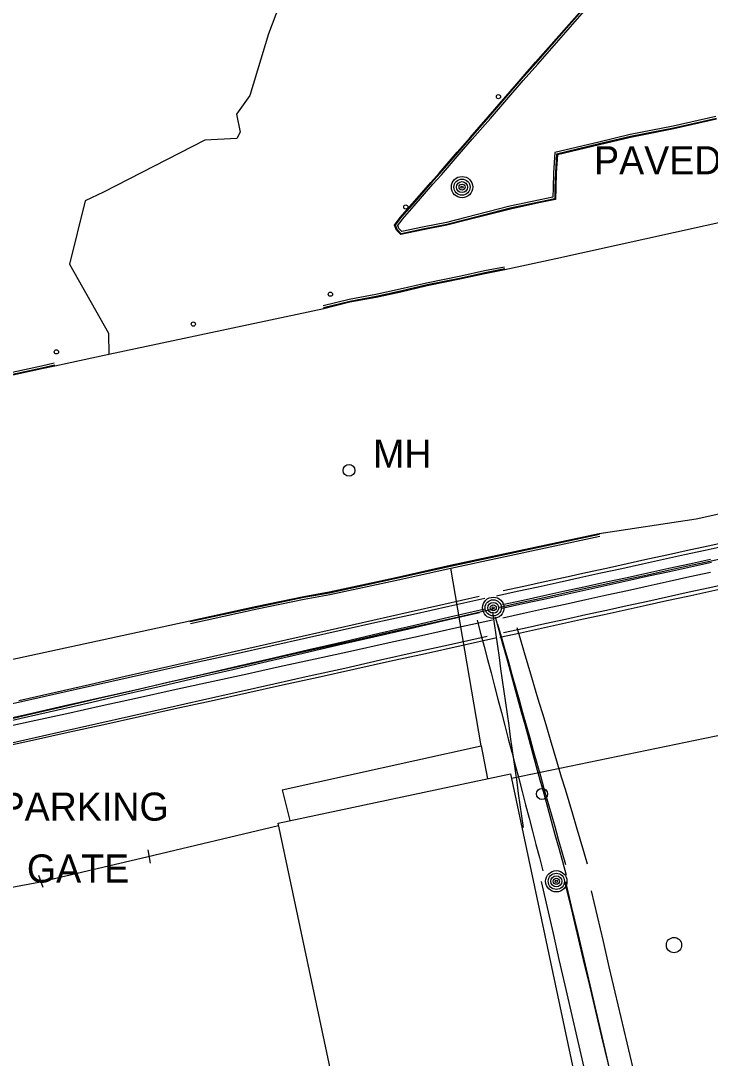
# Model space of a CAD drawing. Extents: x 368532 to 392481, y 10654822 to 10676899.
# Drawn here: x 390199.6 to 390322.3, y 10658935.9 to 10659120.5 of the extents above; entities that cross this region are included whole.
import ezdxf

# ---------------------------------------------------------------- set-up
doc = ezdxf.new("R2010")
doc.units = 0
for name, color, linetype in [('p_Catenary', 7, 'Continuous'), ('p_dtm sidewalk', 7, 'Continuous'), ('p_road - paved curb', 7, 'Continuous'), ('p_road general road feature', 7, 'Continuous'), ('p_road guard posts', 7, 'Continuous'), ('p_structure building', 7, 'Continuous'), ('p_structure fence', 7, 'Continuous'), ('p_structure unidentified', 7, 'Continuous'), ('p_utility general pole', 7, 'Continuous'), ('p_utility guy anchor', 7, 'Continuous'), ('p_utility_manhole', 7, 'Continuous')]:
    doc.layers.add(name, color=color, linetype=linetype)

msp = doc.modelspace()

# ---------------------------------------------------------------- linework, layer by layer
at = {"layer": 'p_Catenary'}
for points in [[(390284.27, 10659018.2), (390287.98, 10659019.02), (390291.7, 10659019.83), (390295.42, 10659020.65), (390299.14, 10659021.46), (390302.86, 10659022.28), (390306.58, 10659023.09), (390310.3, 10659023.91), (390314.01, 10659024.72), (390317.73, 10659025.54), (390321.45, 10659026.36), (390325.17, 10659027.17)], [(390285.47, 10659019.15), (390289.15, 10659019.96), (390292.83, 10659020.76), (390296.51, 10659021.56), (390300.18, 10659022.36), (390303.86, 10659023.16), (390307.54, 10659023.97), (390311.22, 10659024.77), (390314.9, 10659025.57), (390318.58, 10659026.37), (390322.26, 10659027.17), (390325.94, 10659027.98)], [(390284.86, 10659016.21), (390288.55, 10659017.02), (390292.23, 10659017.82), (390295.92, 10659018.63), (390299.6, 10659019.44), (390303.29, 10659020.24), (390306.97, 10659021.05), (390310.66, 10659021.85), (390314.34, 10659022.66), (390318.03, 10659023.47), (390321.71, 10659024.27), (390325.4, 10659025.08)], [(390285.29, 10659016), (390289.01, 10659016.82), (390292.74, 10659017.64), (390296.47, 10659018.46), (390300.19, 10659019.29), (390303.92, 10659020.11), (390307.64, 10659020.93), (390311.37, 10659021.75), (390315.1, 10659022.57), (390318.82, 10659023.39), (390322.55, 10659024.21)], [(390285.34, 10659016.65), (390289.04, 10659017.46), (390292.74, 10659018.27), (390296.44, 10659019.08), (390300.14, 10659019.89), (390303.84, 10659020.7), (390307.54, 10659021.5), (390311.24, 10659022.31), (390314.94, 10659023.12), (390318.65, 10659023.93), (390322.35, 10659024.74)], [(390285.42, 10659014.3), (390289.12, 10659015.11), (390292.82, 10659015.93), (390296.51, 10659016.74), (390300.21, 10659017.56), (390303.91, 10659018.37), (390307.6, 10659019.19), (390311.3, 10659020), (390315, 10659020.82), (390318.69, 10659021.63), (390322.39, 10659022.45)], [(390284.87, 10659010.84), (390288.59, 10659011.65), (390292.31, 10659012.47), (390296.03, 10659013.28), (390299.75, 10659014.1), (390303.47, 10659014.92), (390307.19, 10659015.73), (390310.91, 10659016.55), (390314.63, 10659017.37), (390318.36, 10659018.18), (390322.08, 10659019), (390325.8, 10659019.82)], [(390285.53, 10659011.67), (390289.2, 10659012.47), (390292.88, 10659013.28), (390296.55, 10659014.08), (390300.22, 10659014.88), (390303.9, 10659015.69), (390307.57, 10659016.49), (390311.24, 10659017.29), (390314.92, 10659018.1), (390318.59, 10659018.9), (390322.27, 10659019.7), (390325.94, 10659020.51)], [(390193.39, 10658998.03), (390199.73, 10658999.44), (390206.07, 10659000.85), (390212.42, 10659002.26), (390218.76, 10659003.67), (390225.1, 10659005.09), (390231.44, 10659006.5), (390237.79, 10659007.91), (390244.13, 10659009.32), (390250.47, 10659010.74), (390256.82, 10659012.15), (390263.16, 10659013.56), (390269.5, 10659014.97), (390275.84, 10659016.38), (390282.19, 10659017.8)], [(390199.27, 10658999.61), (390205.57, 10659001.04), (390211.88, 10659002.46), (390218.18, 10659003.89), (390224.48, 10659005.32), (390230.78, 10659006.75), (390237.09, 10659008.17), (390243.39, 10659009.6), (390249.69, 10659011.03), (390256, 10659012.46), (390262.3, 10659013.88), (390268.6, 10659015.31), (390274.91, 10659016.74), (390281.21, 10659018.17)], [(390194.42, 10658995.74), (390200.81, 10658997.18), (390207.21, 10658998.63), (390213.6, 10659000.07), (390219.99, 10659001.51), (390226.38, 10659002.95), (390232.77, 10659004.4), (390239.17, 10659005.84), (390245.56, 10659007.28), (390251.95, 10659008.72), (390258.34, 10659010.17), (390264.73, 10659011.61), (390271.13, 10659013.05), (390277.52, 10659014.49), (390283.91, 10659015.93)], [(390194.47, 10658995.55), (390200.74, 10658997.01), (390207.01, 10658998.46), (390213.28, 10658999.92), (390219.55, 10659001.37), (390225.82, 10659002.83), (390232.08, 10659004.28), (390238.35, 10659005.73), (390244.62, 10659007.19), (390250.89, 10659008.64), (390257.16, 10659010.1), (390263.43, 10659011.55), (390269.7, 10659013.01), (390275.96, 10659014.46), (390282.23, 10659015.91)], [(390193.44, 10658994.97), (390199.71, 10658996.42), (390205.99, 10658997.87), (390212.26, 10658999.32), (390218.53, 10659000.77), (390224.81, 10659002.22), (390231.08, 10659003.67), (390237.35, 10659005.12), (390243.63, 10659006.57), (390249.9, 10659008.02), (390256.17, 10659009.47), (390262.45, 10659010.92), (390268.72, 10659012.37), (390274.99, 10659013.82), (390281.27, 10659015.27)], [(390195.17, 10658994.53), (390201.49, 10658995.92), (390207.8, 10658997.3), (390214.12, 10658998.69), (390220.43, 10659000.08), (390226.75, 10659001.46), (390233.06, 10659002.85), (390239.38, 10659004.24), (390245.69, 10659005.62), (390252, 10659007.01), (390258.32, 10659008.39), (390264.63, 10659009.78), (390270.95, 10659011.17), (390277.26, 10659012.55), (390283.58, 10659013.94)], [(390280.86, 10659013.9), (390281.47, 10659011.55), (390282.09, 10659009.21), (390282.7, 10659006.86), (390283.32, 10659004.51), (390283.93, 10659002.16), (390284.55, 10658999.81), (390285.16, 10658997.47), (390285.78, 10658995.12), (390286.39, 10658992.77), (390287.01, 10658990.42), (390287.62, 10658988.07), (390288.24, 10658985.72), (390288.85, 10658983.38), (390289.46, 10658981.03), (390290.08, 10658978.68), (390290.69, 10658976.33), (390291.31, 10658973.98), (390291.92, 10658971.64), (390292.54, 10658969.29)], [(390283.59, 10659015.29), (390283.88, 10659013.27), (390284.16, 10659011.25), (390284.45, 10659009.24), (390284.74, 10659007.22), (390285.02, 10659005.21), (390285.31, 10659003.19), (390285.6, 10659001.17), (390285.88, 10658999.16), (390286.17, 10658997.14), (390286.46, 10658995.12), (390286.74, 10658993.11), (390287.03, 10658991.09), (390287.31, 10658989.07), (390287.6, 10658987.06), (390287.89, 10658985.04), (390288.17, 10658983.03), (390288.46, 10658981.01), (390288.75, 10658978.99), (390289.03, 10658976.98)], [(390284.06, 10659014.5), (390284.73, 10659012.08), (390285.39, 10659009.66), (390286.06, 10659007.24), (390286.72, 10659004.82), (390287.38, 10659002.4), (390288.05, 10658999.97), (390288.71, 10658997.55), (390289.38, 10658995.13), (390290.04, 10658992.71), (390290.71, 10658990.29), (390291.37, 10658987.87), (390292.03, 10658985.45), (390292.7, 10658983.03), (390293.36, 10658980.61), (390294.03, 10658978.19), (390294.69, 10658975.76), (390295.36, 10658973.34), (390296.02, 10658970.92), (390296.68, 10658968.5)], [(390284.49, 10659013.2), (390285.13, 10659010.95), (390285.76, 10659008.69), (390286.4, 10659006.44), (390287.03, 10659004.19), (390287.67, 10659001.94), (390288.3, 10658999.68), (390288.94, 10658997.43), (390289.57, 10658995.18), (390290.21, 10658992.93), (390290.84, 10658990.67), (390291.48, 10658988.42), (390292.11, 10658986.17), (390292.74, 10658983.92), (390293.38, 10658981.66), (390294.01, 10658979.41), (390294.65, 10658977.16), (390295.28, 10658974.91), (390295.92, 10658972.65), (390296.55, 10658970.4)], [(390287.89, 10659012.57), (390288.55, 10659010.36), (390289.21, 10659008.14), (390289.87, 10659005.93), (390290.53, 10659003.72), (390291.19, 10659001.51), (390291.85, 10658999.3), (390292.52, 10658997.09), (390293.18, 10658994.88), (390293.84, 10658992.67), (390294.5, 10658990.45), (390295.16, 10658988.24), (390295.82, 10658986.03), (390296.49, 10658983.82), (390297.15, 10658981.61), (390297.81, 10658979.4), (390298.47, 10658977.19), (390299.13, 10658974.98), (390299.79, 10658972.76), (390300.45, 10658970.55)], [(390194.01, 10658991.17), (390200.34, 10658992.59), (390206.67, 10658994.01), (390213, 10658995.43), (390219.33, 10658996.85), (390225.66, 10658998.27), (390231.99, 10658999.69), (390238.32, 10659001.11), (390244.65, 10659002.53), (390250.98, 10659003.95), (390257.31, 10659005.37), (390263.64, 10659006.8), (390269.97, 10659008.22), (390276.3, 10659009.64), (390282.63, 10659011.06)], [(390195.34, 10658991.14), (390201.7, 10658992.54), (390208.06, 10658993.94), (390214.41, 10658995.34), (390220.77, 10658996.75), (390227.13, 10658998.15), (390233.49, 10658999.55), (390239.85, 10659000.96), (390246.2, 10659002.36), (390252.56, 10659003.76), (390258.92, 10659005.16), (390265.28, 10659006.57), (390271.64, 10659007.97), (390278, 10659009.37), (390284.35, 10659010.77)], [(390292.24, 10658967.38), (390293.3, 10658962.77), (390294.36, 10658958.15), (390295.41, 10658953.53), (390296.47, 10658948.92), (390297.53, 10658944.3), (390298.58, 10658939.68), (390299.64, 10658935.06), (390300.7, 10658930.45), (390301.75, 10658925.83), (390302.81, 10658921.21), (390303.86, 10658916.6), (390304.92, 10658911.98), (390305.98, 10658907.36), (390307.03, 10658902.74), (390308.09, 10658898.13), (390309.15, 10658893.51), (390310.2, 10658888.89), (390311.26, 10658884.28), (390312.31, 10658879.66)], [(390296.47, 10658967.16), (390297.56, 10658962.59), (390298.64, 10658958.01), (390299.73, 10658953.44), (390300.82, 10658948.86), (390301.91, 10658944.29), (390303, 10658939.72), (390304.09, 10658935.14), (390305.18, 10658930.57), (390306.27, 10658925.99), (390307.36, 10658921.42), (390308.45, 10658916.85), (390309.54, 10658912.27), (390310.63, 10658907.7), (390311.72, 10658903.12), (390312.81, 10658898.55), (390313.89, 10658893.98), (390314.98, 10658889.4), (390316.07, 10658884.83), (390317.16, 10658880.25)], [(390296.6, 10658967.35), (390297.67, 10658962.75), (390298.74, 10658958.16), (390299.81, 10658953.57), (390300.89, 10658948.98), (390301.96, 10658944.38), (390303.03, 10658939.79), (390304.1, 10658935.2), (390305.18, 10658930.61), (390306.25, 10658926.01), (390307.32, 10658921.42), (390308.39, 10658916.83), (390309.47, 10658912.24), (390310.54, 10658907.65), (390311.61, 10658903.05), (390312.68, 10658898.46), (390313.76, 10658893.87), (390314.83, 10658889.28), (390315.9, 10658884.68), (390316.97, 10658880.09)], [(390301.12, 10658965.75), (390302.18, 10658961.24), (390303.25, 10658956.73), (390304.31, 10658952.22), (390305.37, 10658947.71), (390306.44, 10658943.21), (390307.5, 10658938.7), (390308.57, 10658934.19), (390309.63, 10658929.68), (390310.69, 10658925.17), (390311.76, 10658920.67), (390312.82, 10658916.16), (390313.89, 10658911.65), (390314.95, 10658907.14), (390316.01, 10658902.64), (390317.08, 10658898.13), (390318.14, 10658893.62), (390319.21, 10658889.11), (390320.27, 10658884.6), (390321.33, 10658880.1)]]:
    msp.add_lwpolyline(points, dxfattribs=at)
at = {"layer": 'p_dtm sidewalk'}
for p, q in [((390246.17, 10658983.72), (390281.54, 10658991.55)), ((390281.54, 10658991.55), (390282.68, 10658985.68)), ((390246.17, 10658983.72), (390247.51, 10658978.21))]:
    msp.add_line(p, q, dxfattribs=at)
at = {"layer": 'p_road - paved curb'}
for p, q in [((390355.38, 10659091.61), (390294.83, 10659078.15)), ((390285.7, 10659076.71), (390282.14, 10659076.01)), ((390294.83, 10659078.15), (390285.8, 10659076.22)), ((390277.94, 10659075.09), (390271.86, 10659073.86)), ((390278.01, 10659074.75), (390271.94, 10659073.52)), ((390282.14, 10659076.01), (390277.94, 10659075.09)), ((390282.21, 10659075.67), (390278.01, 10659074.75)), ((390282.24, 10659075.52), (390278.04, 10659074.6)), ((390285.77, 10659076.37), (390282.21, 10659075.67)), ((390285.8, 10659076.22), (390282.24, 10659075.52)), ((390271.86, 10659073.86), (390267.13, 10659072.75)), ((390271.94, 10659073.52), (390267.21, 10659072.41)), ((390271.97, 10659073.37), (390267.24, 10659072.26)), ((390278.04, 10659074.6), (390271.97, 10659073.37)), ((390262.79, 10659071.81), (390258.1, 10659070.95)), ((390262.86, 10659071.47), (390258.18, 10659070.61)), ((390262.89, 10659071.32), (390258.21, 10659070.46)), ((390267.13, 10659072.75), (390262.79, 10659071.81)), ((390267.21, 10659072.41), (390262.86, 10659071.47)), ((390267.24, 10659072.26), (390262.89, 10659071.32)), ((390253.56, 10659069.3), (390215.29, 10659061.18)), ((390258.1, 10659070.95), (390253.44, 10659069.79)), ((390258.18, 10659070.61), (390253.52, 10659069.45)), ((390258.21, 10659070.46), (390253.56, 10659069.3)), ((390215.29, 10659061.18), (390205.71, 10659059.09)), ((390203.29, 10659059.08), (390198.09, 10659057.95)), ((390203.37, 10659058.74), (390198.17, 10659057.61)), ((390203.4, 10659058.59), (390198.2, 10659057.46)), ((390205.6, 10659059.58), (390203.29, 10659059.08)), ((390205.68, 10659059.24), (390203.37, 10659058.74)), ((390205.71, 10659059.09), (390203.4, 10659058.59)), ((390319.8, 10659031.9), (390346.39, 10659037.91)), ((390302.59, 10659029.32), (390319.8, 10659031.9)), ((390276.05, 10659023.64), (390302.59, 10659029.32)), ((390276.08, 10659023.49), (390302.62, 10659029.17)), ((390276.16, 10659023.15), (390302.69, 10659028.83)), ((390266.16, 10659021.43), (390276.05, 10659023.64)), ((390266.19, 10659021.28), (390276.08, 10659023.49)), ((390266.27, 10659020.94), (390276.16, 10659023.15)), ((390254.53, 10659018.91), (390266.16, 10659021.43)), ((390254.56, 10659018.76), (390266.19, 10659021.28)), ((390254.63, 10659018.42), (390266.27, 10659020.94)), ((390241.62, 10659016.36), (390250, 10659018.1)), ((390241.65, 10659016.21), (390250.03, 10659017.95)), ((390241.72, 10659015.87), (390250.09, 10659017.61)), ((390250, 10659018.1), (390254.53, 10659018.91)), ((390250.03, 10659017.95), (390254.56, 10659018.76)), ((390250.09, 10659017.61), (390254.63, 10659018.42)), ((390229.71, 10659013.78), (390241.62, 10659016.36)), ((390229.74, 10659013.63), (390241.65, 10659016.21)), ((390229.82, 10659013.29), (390241.72, 10659015.87)), ((390165.94, 10658999.93), (390229.71, 10659013.78))]:
    msp.add_line(p, q, dxfattribs=at)
at = {"layer": 'p_road general road feature'}
for p, q in [((390295.4, 10659117.87), (390302.31, 10659125.78)), ((390295.51, 10659117.77), (390302.42, 10659125.68)), ((390295.78, 10659117.54), (390302.68, 10659125.45)), ((390245.67, 10659123.39), (390243.73, 10659118.19)), ((390243.73, 10659118.19), (390240.39, 10659107.24)), ((390291.25, 10659113.16), (390295.4, 10659117.87)), ((390291.36, 10659113.06), (390295.51, 10659117.77)), ((390291.63, 10659112.83), (390295.78, 10659117.54)), ((390288.66, 10659110.22), (390291.25, 10659113.16)), ((390288.77, 10659110.12), (390291.36, 10659113.06)), ((390289.04, 10659109.89), (390291.63, 10659112.83)), ((390282.82, 10659103.46), (390288.66, 10659110.22)), ((390282.93, 10659103.36), (390288.77, 10659110.12)), ((390283.2, 10659103.13), (390289.04, 10659109.89)), ((390240.39, 10659107.24), (390238.04, 10659103.93)), ((390238.04, 10659103.93), (390238.69, 10659100.71)), ((390279.59, 10659099.79), (390282.82, 10659103.46)), ((390279.7, 10659099.69), (390282.93, 10659103.36)), ((390279.97, 10659099.46), (390283.2, 10659103.13)), ((390323.34, 10659103.5), (390315.75, 10659101.77)), ((390323.42, 10659103.16), (390315.82, 10659101.43)), ((390323.45, 10659103.01), (390315.85, 10659101.28)), ((390238.69, 10659100.71), (390238.07, 10659099.56)), ((390315.75, 10659101.77), (390308.06, 10659100.28)), ((390315.82, 10659101.43), (390308.14, 10659099.94)), ((390315.85, 10659101.28), (390308.17, 10659099.79)), ((390232.41, 10659099.29), (390214.34, 10659090.02)), ((390238.07, 10659099.56), (390232.41, 10659099.29)), ((390277.28, 10659097.14), (390279.59, 10659099.79)), ((390277.39, 10659097.04), (390279.7, 10659099.69)), ((390277.66, 10659096.81), (390279.97, 10659099.46)), ((390302.48, 10659098.96), (390294.65, 10659097.08)), ((390308.06, 10659100.28), (390302.48, 10659098.96)), ((390308.14, 10659099.94), (390302.57, 10659098.62)), ((390308.17, 10659099.79), (390302.6, 10659098.47)), ((390274.11, 10659093.43), (390277.28, 10659097.14)), ((390274.22, 10659093.33), (390277.39, 10659097.04)), ((390294.65, 10659097.08), (390294.43, 10659093.47)), ((390302.57, 10659098.62), (390294.99, 10659096.8)), ((390302.6, 10659098.47), (390295.13, 10659096.68)), ((390274.49, 10659093.1), (390277.66, 10659096.81)), ((390294.99, 10659096.8), (390294.78, 10659093.46)), ((390295.13, 10659096.68), (390294.93, 10659093.45)), ((390272.62, 10659091.77), (390274.11, 10659093.43)), ((390272.73, 10659091.67), (390274.22, 10659093.33)), ((390294.43, 10659093.47), (390294.35, 10659090.81)), ((390294.78, 10659093.46), (390294.7, 10659090.8)), ((390294.93, 10659093.45), (390294.85, 10659090.8)), ((390269.29, 10659087.96), (390272.62, 10659091.77)), ((390269.4, 10659087.86), (390272.73, 10659091.67)), ((390269.67, 10659087.63), (390272.99, 10659091.44)), ((390272.99, 10659091.44), (390274.49, 10659093.1)), ((390214.34, 10659090.02), (390211.09, 10659088.48)), ((390294.35, 10659090.81), (390294.31, 10659089.13)), ((390294.7, 10659090.8), (390294.65, 10659088.84)), ((390294.85, 10659090.8), (390294.8, 10659088.72)), ((390211.09, 10659088.48), (390208.33, 10659077.25)), ((390267.15, 10659085.53), (390269.29, 10659087.96)), ((390267.27, 10659085.44), (390269.4, 10659087.86)), ((390292.05, 10659088.67), (390286.66, 10659087.52)), ((390292.12, 10659088.33), (390286.74, 10659087.18)), ((390292.15, 10659088.18), (390286.77, 10659087.03)), ((390294.31, 10659089.13), (390292.05, 10659088.67)), ((390294.65, 10659088.84), (390292.12, 10659088.33)), ((390294.8, 10659088.72), (390292.15, 10659088.18)), ((390267.54, 10659085.22), (390269.67, 10659087.63)), ((390286.66, 10659087.52), (390278.85, 10659085.53)), ((390286.74, 10659087.18), (390278.93, 10659085.2)), ((390286.77, 10659087.03), (390278.97, 10659085.05)), ((390266.16, 10659084.18), (390267.15, 10659085.53)), ((390266.48, 10659083.29), (390266.16, 10659084.18)), ((390266.33, 10659084.16), (390267.27, 10659085.44)), ((390266.61, 10659083.37), (390266.33, 10659084.16)), ((390266.72, 10659084.1), (390267.54, 10659085.22)), ((390266.91, 10659083.57), (390266.72, 10659084.1)), ((390275.37, 10659084.65), (390271.14, 10659083.82)), ((390275.45, 10659084.31), (390271.21, 10659083.48)), ((390275.48, 10659084.16), (390271.24, 10659083.33)), ((390278.85, 10659085.53), (390275.37, 10659084.65)), ((390278.93, 10659085.2), (390275.45, 10659084.31)), ((390278.97, 10659085.05), (390275.48, 10659084.16)), ((390267.29, 10659082.49), (390266.48, 10659083.29)), ((390267.34, 10659082.65), (390266.61, 10659083.37)), ((390267.45, 10659083.04), (390266.91, 10659083.57)), ((390271.24, 10659083.33), (390267.29, 10659082.49)), ((390271.21, 10659083.48), (390267.34, 10659082.65)), ((390271.14, 10659083.82), (390267.45, 10659083.04)), ((390208.33, 10659077.25), (390215.22, 10659064.93)), ((390215.22, 10659064.93), (390215.29, 10659061.18)), ((390281.54, 10658991.55), (390276.16, 10659023.15))]:
    msp.add_line(p, q, dxfattribs=at)
at = {"layer": 'p_road guard posts'}
for centre in [(390284.64, 10659107.03), (390268.15, 10659087.4), (390254.74, 10659071.88), (390230.35, 10659066.56), (390205.97, 10659061.62)]:
    msp.add_circle(centre, 0.375, dxfattribs=at)
at = {"layer": 'p_structure building'}
msp.add_lwpolyline([(390286.77, 10658986.55), (390307.79, 10658887.69), (390303.35, 10658886.74), (390306.25, 10658873.11), (390298.2, 10658871.4), (390295.32, 10658884.92), (390268.05, 10658879.12), (390268.84, 10658875.38), (390247.13, 10658870.76), (390242.97, 10658890.31), (390237.13, 10658889.07), (390232.54, 10658910.67), (390238.08, 10658911.85), (390235.43, 10658924.31), (390249.19, 10658927.23), (390248.26, 10658931.61), (390254.93, 10658933.03), (390245.43, 10658977.76)], close=True, dxfattribs=at)
at = {"layer": 'p_structure fence'}
for p, q in [((390335.45, 10658995.75), (390286.95, 10658985.73)), ((390222.09, 10658971.79), (390245.51, 10658977.35)), ((390202.83, 10658967.29), (390222.09, 10658971.79)), ((390222.22, 10658972.99), (390222.64, 10658970.63)), ((390202.8, 10658968.54), (390203.53, 10658966.35)), ((390188.71, 10658964.63), (390202.83, 10658967.29))]:
    msp.add_line(p, q, dxfattribs=at)
at = {"layer": 'p_structure unidentified'}
msp.add_ellipse((390315.88, 10658956.08), major_axis=(-0.51, -1.26), ratio=0.999987, dxfattribs=at)
at = {"layer": 'p_utility general pole'}
for centre, radius in [((390278.16, 10659090.93), 1.9), ((390278.16, 10659090.93), 1.44), ((390278.16, 10659090.93), 0.973), ((390278.16, 10659090.93), 0.539), ((390278.16, 10659090.93), 0.192), ((390283.71, 10659016.08), 1.9), ((390283.71, 10659016.08), 1.44), ((390283.71, 10659016.08), 0.973), ((390283.71, 10659016.08), 0.539), ((390283.71, 10659016.08), 0.192), ((390294.94, 10658967.42), 1.9), ((390294.94, 10658967.42), 1.44), ((390294.94, 10658967.42), 0.973), ((390294.94, 10658967.42), 0.539), ((390294.94, 10658967.42), 0.192)]:
    msp.add_circle(centre, radius, dxfattribs=at)
at = {"layer": 'p_utility guy anchor'}
msp.add_circle((390292.39, 10658982.96), 1, dxfattribs=at)
at = {"layer": 'p_utility_manhole'}
msp.add_circle((390258.05, 10659040.53), 1.05, dxfattribs=at)

# ---------------------------------------------------------------- texts
at = {"layer": 'p_road general road feature'}
for s, p in [(' PAVED PARKING', (390299.8, 10659093.21)), (' UNPAVED PARKING', (390159.82, 10658978.21))]:
    msp.add_text(s, height=5, dxfattribs=at).set_placement(p)
at = {"layer": 'p_structure fence'}
msp.add_text(' GATE', height=5, dxfattribs=at).set_placement((390198.86, 10658967.2))
at = {"layer": 'p_utility_manhole'}
msp.add_text('MH', height=5, dxfattribs=at).set_placement((390262.32, 10659040.99))

doc.saveas('drawing.dxf')
